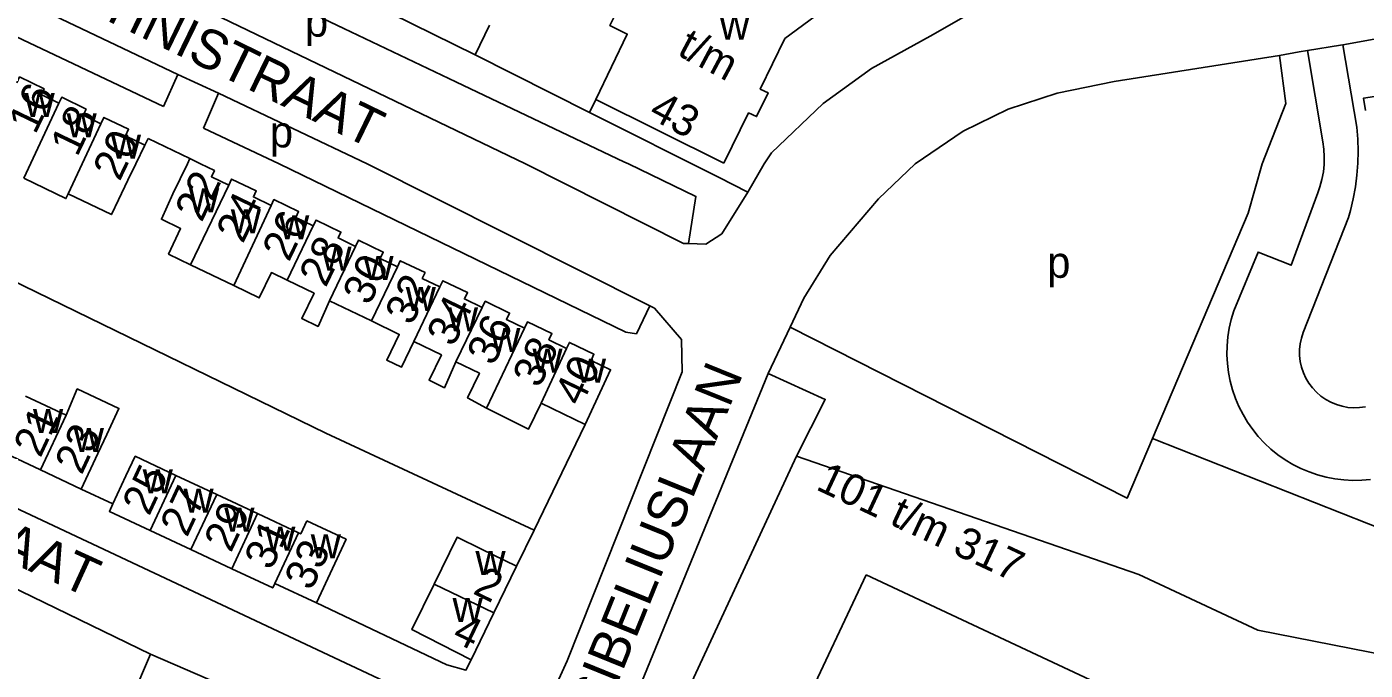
# Model space of a CAD drawing. Extents: x 159045 to 160918, y 380454 to 382516.
# Drawn here: x 160288.7 to 160460.1, y 381435.1 to 381517.5 of the extents above; entities that cross this region are included whole.
import ezdxf

# ---------------------------------------------------------------- set-up
doc = ezdxf.new("R2010")
doc.units = 0
for name, color, linetype in [('BLT_Basislijn', 7, 'Continuous'), ('BLT_Bebouwing', 7, 'Continuous'), ('BLT_Centroide', 7, 'Continuous'), ('BLT_Huisnummer', 7, 'Continuous'), ('BLT_Huisnummer_ tussenligend', 7, 'Continuous'), ('BLT_Huisnummer_reeks', 7, 'Continuous'), ('BLT_Onderverdeling_panden', 7, 'Continuous'), ('BLT_Straatnaam', 7, 'Continuous')]:
    doc.layers.add(name, color=color, linetype=linetype)

msp = doc.modelspace()

# ---------------------------------------------------------------- linework, layer by layer
at = {"layer": 'BLT_Basislijn'}
for p, q in [((160306.18, 381507.35), (160248.49, 381534.66)), ((160451.67, 381514.35), (160452.76, 381514.52)), ((160452.76, 381514.52), (160456.99, 381515.19)), ((160454.7, 381502.83), (160452.76, 381514.52)), ((160456.99, 381515.19), (160457.26, 381515.24)), ((160459.08, 381504.68), (160457.26, 381515.24)), ((160360.77, 381506.58), (160346.1, 381513.96)), ((160449.18, 381513.85), (160451.67, 381514.35)), ((160306.18, 381507.35), (160308.04, 381511.43)), ((160308.04, 381511.43), (160313.23, 381509.04)), ((160396.9, 381512.21), (160390.71, 381507.74)), ((160313.23, 381509.04), (160311.32, 381504.55)), ((160361.58, 381508.24), (160360.77, 381506.58)), ((160377.29, 381498.28), (160360.77, 381506.58)), ((160303.8, 381502.4), (160304.21, 381503.25)), ((160309.57, 381500.67), (160304.21, 381503.25)), ((160381.07, 381496.37), (160377.29, 381498.28)), ((160445.13, 381493.66), (160432.9, 381464.84)), ((160458.01, 381493.13), (160452.19, 381478.41)), ((160386.46, 381479.06), (160388.22, 381482.81)), ((160383.67, 381473.15), (160386.46, 381479.06)), ((160360.22, 381466.63), (160353.68, 381453.08)), ((160471.65, 381449.51), (160432.9, 381464.84)), ((160295.65, 381458.35), (160299.71, 381456.46)), ((160353.68, 381453.08), (160351.43, 381448.47)), ((160304.52, 381437.18), (160283.52, 381447.4))]:
    msp.add_line(p, q, dxfattribs=at)
for points in [[(160355.38, 381430.81), (160353.32, 381428.71), (160352.04, 381428.01), (160348.86, 381427.62), (160346.73, 381427.97), (160263.33, 381467.17), (160202.36, 381495.39), (160200.8, 381497.03), (160200.55, 381500), (160200.57, 381501.03), (160218.14, 381537.53), (160220.13, 381541.34)], [(160250.63, 381539.13), (160251.67, 381538.53), (160254.31, 381537.01), (160308.04, 381511.43)], [(160282.43, 381533.72), (160283.3, 381536.26), (160284.12, 381537.39), (160284.91, 381538.14), (160286.23, 381537.88), (160365.17, 381500.27), (160365.74, 381500), (160374.4, 381495.82), (160373.45, 381489.78)], [(160282.43, 381533.72), (160352.56, 381500), (160372.82, 381489.8), (160373.45, 381489.78)], [(160396.9, 381512.21), (160404.41, 381516.34), (160409.56, 381519.31), (160416.5, 381521.43), (160418.18, 381522.06), (160419.02, 381522.77), (160419.49, 381523.57), (160419.73, 381524.28), (160419.73, 381525.18), (160419.58, 381526.39)], [(160457.26, 381515.24), (160486.75, 381520.56), (160488.21, 381520.69)], [(160408.62, 381504.18), (160414.39, 381506.98), (160420.66, 381509.05), (160427.99, 381510.54), (160449.18, 381513.85)], [(160445.13, 381493.66), (160446.94, 381500), (160449.97, 381507.71), (160449.18, 381513.85)], [(160353.68, 381453.08), (160326.97, 381465.52), (160256.14, 381500), (160236.27, 381509.25)], [(160368.48, 381481.83), (160332.3, 381500), (160313.23, 381509.04)], [(160381.07, 381496.37), (160383.14, 381500), (160384.07, 381501.41), (160390.71, 381507.74)], [(160311.32, 381504.55), (160320.99, 381500), (160365.4, 381478.43), (160366.77, 381478.21), (160368.48, 381481.83)], [(160388.22, 381482.81), (160391.61, 381488.27), (160397.79, 381495.51), (160402.5, 381500), (160408.62, 381504.18)], [(160459.08, 381504.68), (160459.2, 381503.15), (160459.25, 381501.62), (160459.21, 381500.09), (160459.09, 381498.56), (160458.9, 381497.04), (160458.62, 381495.53), (160458.27, 381494.04), (160458.01, 381493.13)], [(160454.7, 381502.83), (160454.84, 381501.87), (160454.9, 381500.9), (160454.88, 381499.93), (160454.78, 381498.96), (160454.6, 381498), (160454.35, 381497.06), (160454.06, 381496.27)], [(160373.45, 381489.78), (160375.68, 381489.7), (160377.72, 381491.05), (160381.07, 381496.37)], [(160443.32, 381481.17), (160446.42, 381488.7), (160450.64, 381487.01), (160454.06, 381496.27)], [(160368.48, 381481.83), (160369.08, 381481.53), (160372.56, 381477.48), (160372.63, 381473.34), (160357.92, 381436.36), (160355.38, 381430.81)], [(160443.32, 381481.17), (160442.99, 381480.08), (160442.73, 381478.96), (160442.55, 381477.83), (160442.45, 381476.69), (160442.43, 381475.55), (160442.49, 381474.41), (160442.63, 381473.27), (160442.85, 381472.15), (160443.15, 381471.04), (160443.52, 381469.96), (160443.97, 381468.91), (160444.49, 381467.89), (160445.08, 381466.91), (160445.73, 381465.97), (160446.45, 381465.08), (160447.24, 381464.24), (160448.07, 381463.46), (160448.96, 381462.74), (160449.9, 381462.09), (160450.88, 381461.5), (160451.9, 381460.98), (160452.96, 381460.54), (160454.04, 381460.16), (160455.15, 381459.87), (160456.27, 381459.65), (160457.41, 381459.52), (160458.55, 381459.46), (160459.7, 381459.48), (160460.84, 381459.58)], [(160432.9, 381464.84), (160429.65, 381457.2), (160386.46, 381479.06)], [(160452.19, 381478.41), (160451.96, 381477.69), (160451.81, 381476.95), (160451.73, 381476.2), (160451.74, 381475.44), (160451.82, 381474.69), (160451.99, 381473.96), (160452.23, 381473.24), (160452.55, 381472.56), (160452.93, 381471.91), (160453.39, 381471.3), (160453.9, 381470.75), (160454.47, 381470.26), (160455.09, 381469.82), (160455.75, 381469.46), (160456.45, 381469.17), (160457.17, 381468.95), (160457.91, 381468.81), (160458.66, 381468.75), (160459.42, 381468.77), (160460.17, 381468.87)], [(160383.67, 381473.15), (160364.99, 381427.63)], [(160387.3, 381462.54), (160390.97, 381469.83), (160383.67, 381473.15)], [(160345.6, 381436.48), (160344.93, 381435.16), (160342.49, 381435.84), (160325.77, 381443.77)]]:
    msp.add_lwpolyline(points, dxfattribs=at)
at = {"layer": 'BLT_Bebouwing'}
for p, q in [((160309.65, 381487.08), (160315.18, 381484.4)), ((160327.44, 381482.47), (160332.82, 381479.87)), ((160288.49, 381470.24), (160293.71, 381467.79)), ((160285.21, 381463.24), (160290.43, 381460.79)), ((160387.3, 381462.54), (160368.81, 381422.83)), ((160290.43, 381460.79), (160295.65, 381458.35)), ((160307.79, 381460.09), (160313.02, 381457.64)), ((160313.02, 381457.64), (160318.25, 381455.2)), ((160304.49, 381453.04), (160309.71, 381450.59)), ((160309.71, 381450.59), (160314.95, 381448.14)), ((160348.52, 381442.48), (160351.43, 381448.47)), ((160320.44, 381446.27), (160325.77, 381443.77)), ((160345.6, 381436.48), (160348.52, 381442.48)), ((160313.42, 381433.36), (160304.52, 381437.18))]:
    msp.add_line(p, q, dxfattribs=at)
for points in [[(160383.52, 381523.91), (160371.92, 381529.5), (160368.02, 381521.55), (160365.79, 381522.6), (160363.38, 381517.7), (160365.6, 381516.62), (160361.58, 381508.24)], [(160346.1, 381513.96), (160332.68, 381520.56)], [(160377.99, 381500.07), (160381.15, 381506.52), (160382.16, 381506.05), (160383.64, 381509.1), (160382.63, 381509.56), (160385.79, 381516.03), (160391.3, 381520.11)], [(160347.97, 381517.76), (160346.1, 381513.96)], [(160460.17, 381506.83), (160459.92, 381508.39), (160465.77, 381509.3), (160465.15, 381513.2)], [(160292.8, 381507.78), (160290.53, 381508.87), (160290.89, 381509.62), (160287.75, 381511.13), (160287.39, 381510.38)], [(160298.16, 381505.14), (160295.9, 381506.23), (160296.27, 381507.01), (160293.15, 381508.52), (160292.8, 381507.78)], [(160361.58, 381508.24), (160377.99, 381500.07)], [(160303.8, 381502.4), (160301.32, 381503.59), (160301.72, 381504.42), (160298.55, 381505.95), (160298.16, 381505.14)], [(160293.98, 381496.15), (160299.51, 381493.49), (160300.43, 381495.39), (160301.63, 381497.89), (160302.64, 381500), (160303.8, 381502.4)], [(160309.57, 381500.67), (160309.25, 381500), (160307.4, 381496.15), (160305.92, 381492.89), (160308.38, 381491.7), (160306.83, 381488.44), (160309.65, 381487.08)], [(160309.57, 381500.67), (160310.91, 381500), (160312.71, 381499.14), (160312.33, 381498.35), (160314.56, 381497.27)], [(160288.29, 381498.16), (160293.69, 381495.55), (160293.98, 381496.15)], [(160314.56, 381497.27), (160314.92, 381498.04), (160318.08, 381496.52), (160317.71, 381495.76), (160319.98, 381494.67)], [(160319.98, 381494.67), (160320.33, 381495.41), (160323.5, 381493.89), (160323.13, 381493.12), (160325.37, 381492.05)], [(160325.37, 381492.05), (160325.73, 381492.79), (160328.92, 381491.26), (160328.56, 381490.51), (160330.79, 381489.43)], [(160330.79, 381489.43), (160331.17, 381490.22), (160334.35, 381488.69), (160333.95, 381487.86), (160336.15, 381486.8)], [(160336.15, 381486.8), (160336.53, 381487.59), (160339.7, 381486.07), (160339.34, 381485.33), (160341.61, 381484.24)], [(160315.18, 381484.4), (160318.45, 381482.82), (160320.02, 381486.06), (160322.02, 381485.1)], [(160322.02, 381485.1), (160325.48, 381483.42), (160323.91, 381480.18), (160325.99, 381479.18), (160327.44, 381482.47)], [(160341.61, 381484.24), (160341.99, 381485.02), (160345.14, 381483.5), (160344.75, 381482.7), (160347.01, 381481.61)], [(160347.01, 381481.61), (160347.4, 381482.4), (160350.52, 381480.89), (160350.13, 381480.08), (160352.44, 381478.97)], [(160332.82, 381479.87), (160336.4, 381478.14), (160334.8, 381474.84), (160336.67, 381473.94), (160338.24, 381477.24)], [(160352.44, 381478.97), (160352.82, 381479.76), (160355.95, 381478.26), (160355.56, 381477.46), (160357.83, 381476.36)], [(160338.24, 381477.24), (160341.8, 381475.52), (160340.22, 381472.27), (160342.17, 381471.33), (160343.65, 381474.63)], [(160357.83, 381476.36), (160358.2, 381477.13), (160361.34, 381475.61), (160360.97, 381474.83), (160363.46, 381473.63), (160360.22, 381466.63)], [(160343.65, 381474.63), (160346.67, 381473.17), (160345.14, 381470.01), (160347.58, 381468.71)], [(160295.65, 381458.35), (160297.77, 381462.88), (160298.93, 381465.35), (160300.48, 381468.67), (160295.14, 381471.17), (160293.71, 381467.79)], [(160347.58, 381468.71), (160352.95, 381466.01), (160354.56, 381469.35)], [(160354.56, 381469.35), (160360.22, 381466.63)], [(160307.79, 381460.09), (160302.56, 381462.54), (160301.37, 381460.02), (160299.71, 381456.46)], [(160470.3, 381435.59), (160446.4, 381440.28), (160431.14, 381447.39), (160387.3, 381462.54)], [(160299.71, 381456.46), (160299.25, 381455.49), (160304.49, 381453.04)], [(160323.48, 381452.74), (160318.25, 381455.2)], [(160324.55, 381454.26), (160323.77, 381452.61), (160323.48, 381452.74)], [(160325.77, 381443.77), (160329.58, 381451.91), (160324.55, 381454.26)], [(160351.43, 381448.47), (160346.93, 381450.66), (160343.79, 381452.18), (160340.86, 381446.17)], [(160314.95, 381448.14), (160320.18, 381445.69), (160320.44, 381446.27)], [(160340.86, 381446.17), (160338.01, 381440.34), (160345.6, 381436.48)], [(160396.19, 381447.38), (160387.98, 381429.86)], [(160396.19, 381447.38), (160452.89, 381420.82)], [(160304.52, 381437.18), (160302.13, 381431.62), (160304.38, 381430.76)]]:
    msp.add_lwpolyline(points, dxfattribs=at)
at = {"layer": 'BLT_Onderverdeling_panden'}
for p, q in [((160292.8, 381507.78), (160288.29, 381498.16)), ((160298.16, 381505.14), (160293.98, 381496.15)), ((160314.56, 381497.27), (160309.65, 381487.08)), ((160319.98, 381494.67), (160315.18, 381484.4)), ((160325.37, 381492.05), (160322.02, 381485.1)), ((160330.79, 381489.43), (160327.44, 381482.47)), ((160336.15, 381486.8), (160332.82, 381479.87)), ((160341.61, 381484.24), (160338.24, 381477.24)), ((160347.01, 381481.61), (160343.65, 381474.63)), ((160352.44, 381478.97), (160347.58, 381468.71)), ((160357.83, 381476.36), (160354.56, 381469.35)), ((160290.43, 381460.79), (160293.71, 381467.79)), ((160304.49, 381453.04), (160307.79, 381460.09)), ((160309.71, 381450.59), (160313.02, 381457.64)), ((160314.95, 381448.14), (160318.25, 381455.2)), ((160320.44, 381446.27), (160323.48, 381452.74)), ((160340.86, 381446.17), (160348.52, 381442.48))]:
    msp.add_line(p, q, dxfattribs=at)

# ---------------------------------------------------------------- texts
at = {"layer": 'BLT_Centroide'}
for s, p in [('p', (160324.31, 381516.28)), ('w', (160377.42, 381515.9)), ('w', (160288.39, 381506)), ('w', (160293.77, 381503.41)), ('p', (160319.81, 381502.1)), ('w', (160299.45, 381500.67)), ('w', (160309.45, 381493.78)), ('w', (160314.81, 381491.11)), ('w', (160321, 381490.34)), ('w', (160326.41, 381486.3)), ('w', (160331.8, 381485.14)), ('p', (160419.4, 381485.4)), ('w', (160337.22, 381481.17)), ('w', (160342.62, 381478.53)), ('w', (160348.05, 381475.91)), ('w', (160353.45, 381473.27)), ('w', (160359.02, 381471.98)), ('w', (160289.47, 381465.52)), ('w', (160294.69, 381463.08)), ('w', (160303.52, 381457.8)), ('w', (160308.75, 381455.34)), ('w', (160313.98, 381452.89)), ('w', (160319.22, 381450.45)), ('w', (160325.05, 381449.48)), ('w', (160346.15, 381447.34)), ('w', (160343.22, 381441.31))]:
    msp.add_text(s, height=4, dxfattribs=at).set_placement(p)
at = {"layer": 'BLT_Huisnummer'}
for s, rotation, p in [('20', 64.3105, (160300.57, 381497.65)), ('22', 64.2813, (160311.08, 381492.4)), ('26', 64.2839, (160322.26, 381487.33)), ('30', 64.2821, (160332.56, 381481.73)), ('34', 64.2843, (160343.33, 381476.43)), ('40', 64.2872, (160359.69, 381468.8)), ('23', 64.9247, (160295.71, 381460.05)), ('25', 64.9129, (160304.35, 381454.79)), ('31', 64.916, (160319.99, 381447.81)), ('33', 64.916, (160325.13, 381445.2)), ('2', 334.0705, (160345.68, 381445.02)), ('4', 334.0717, (160343, 381438.95))]:
    msp.add_text(s, height=4, rotation=rotation, dxfattribs=at).set_placement(p)
at = {"layer": 'BLT_Huisnummer_ tussenligend'}
for s, rotation, p in [('16', 64.283, (160289.76, 381503.65)), ('18', 64.3105, (160295.13, 381500.78)), ('24', 64.2813, (160316.36, 381489.67)), ('28', 64.2839, (160326.98, 381484.05)), ('32', 64.2821, (160337.99, 381479.17)), ('36', 64.2843, (160348.47, 381474)), ('38', 64.2843, (160354.33, 381471.15)), ('21', 64.9145, (160290.42, 381462.24)), ('27', 64.9129, (160309.2, 381452.06)), ('29', 64.9129, (160314.83, 381450.09))]:
    msp.add_text(s, height=4, rotation=rotation, dxfattribs=at).set_placement(p)
at = {"layer": 'BLT_Huisnummer_reeks'}
for s, rotation, p in [('t/m', 331.9024, (160371.85, 381514.01)), ('43', 331.9024, (160368.17, 381505.97)), ('101 t/m 317', 334.8823, (160389.62, 381458.35))]:
    msp.add_text(s, height=4, rotation=rotation, dxfattribs=at).set_placement(p)
at = {"layer": 'BLT_Straatnaam'}
for s, rotation, p in [('TARTINISTRAAT', 334.0473, (160285.67, 381524.79)), ('SIBELIUSLAAN', 67.9177, (160362.61, 381429.05)), ('DE PRESSTRAAT', 335.4631, (160245.8, 381467.55))]:
    msp.add_text(s, height=5, rotation=rotation, dxfattribs=at).set_placement(p)

doc.saveas('drawing.dxf')
